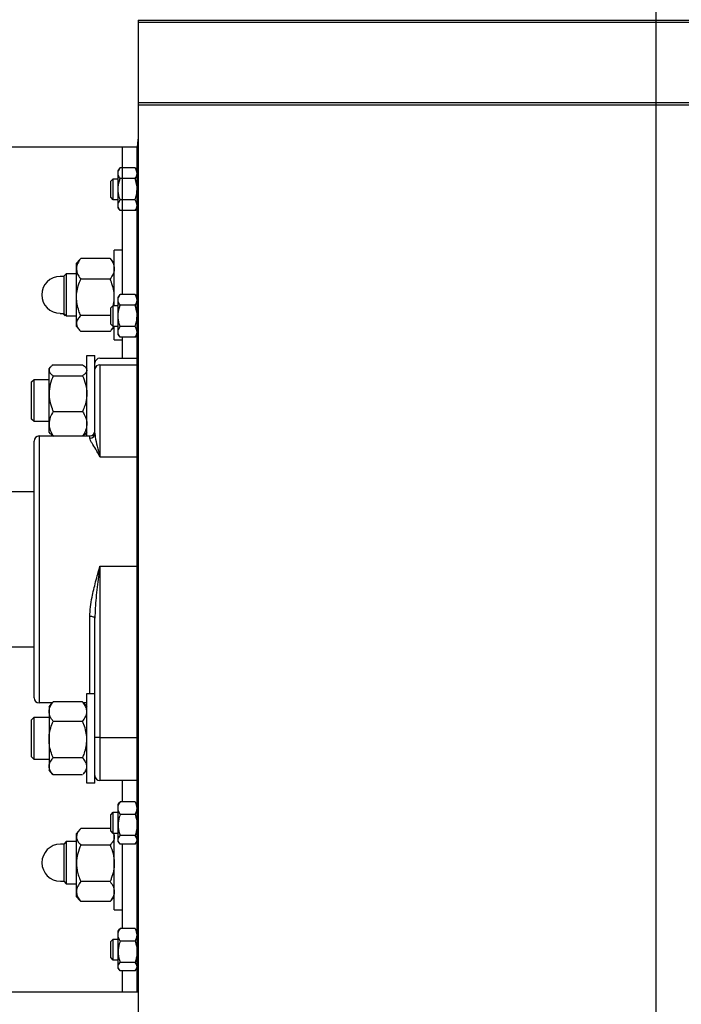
# Model space of a CAD drawing. Header units: inches. Extents: x 170 to 312, y 215 to 248.
# Tile 302 of 387: x 250.789 to 251.278, y 243.736 to 244.465. Entities that reach past the tile are written whole.
import ezdxf

# ---------------------------------------------------------------- set-up
doc = ezdxf.new("R2010")
doc.units = ezdxf.units.IN
doc.header["$LTSCALE"] = 0.25
doc.header["$MEASUREMENT"] = 0
doc.layers.add('ANNOTATIONS', color=1, linetype='Continuous')
doc.layers.add('STANDARD MOTOR LH', color=7, linetype='Continuous')
doc.styles.add('ARIAL', font='arial.ttf', dxfattribs={"height": 0.09375})
doc.dimstyles.new('STANDARD$0', dxfattribs={"dimtxt": 0.09375, "dimasz": 0.09375, "dimexe": 0.03125, "dimexo": 0.046875, "dimgap": 0.09, "dimtad": 0, "dimtih": 1, "dimtoh": 1, "dimdec": 4, "dimzin": 0, "dimdsep": 46, "dimtxsty": 'ARIAL', "dimcen": 0.09, "dimadec": 0, "dimazin": 0, "dimtfac": 1, "dimtdec": 4, "dimtofl": 0, "dimtmove": 0, "dimatfit": 1, "dimfxl": 1, "dimtolj": 1, "dimtzin": 0, "dimarcsym": 0})

# ---------------------------------------------------------------- blocks, each defined once
blk = doc.blocks.new('*D187')
at = {"layer": 'ANNOTATIONS', "color": 0, "lineweight": -2, "transparency": 16777216}
for p, q in [((250.47323, 244.13929), (250.47323, 244.8908)), ((251.25953, 243.29252), (251.25953, 244.8908)), ((250.56698, 244.85955), (250.57643, 244.85955)), ((251.16578, 244.85955), (251.14665, 244.85955))]:
    blk.add_line(p, q, dxfattribs=at)
at = {"layer": 'ANNOTATIONS', "color": 0, "transparency": 16777216}
for points in [[(250.56698, 244.87517), (250.56698, 244.84392), (250.47323, 244.85955)], [(251.16578, 244.87517), (251.16578, 244.84392), (251.25953, 244.85955)]]:
    blk.add_solid(points, dxfattribs=at)
at = {"layer": 'defpoints', "color": 0, "transparency": 16777216}
for p in [(250.47323, 244.85955), (250.47323, 244.09242), (251.25953, 243.24564)]:
    blk.add_point(p, dxfattribs=at)
at = {"layer": 'ANNOTATIONS', "color": 0, "transparency": 16777216, "insert": (250.86154, 244.85955), "char_height": 0.09375, "attachment_point": 5, "style": 'ARIAL'}
blk.add_mtext('\\A1;17 3/8"', dxfattribs=at)
blk = doc.blocks.new('*D188')
at = {"layer": 'ANNOTATIONS', "color": 0, "lineweight": -2, "transparency": 16777216}
for p, q in [((250.35848, 244.68225), (250.35848, 245.24248)), ((251.25953, 243.29252), (251.25953, 245.24248)), ((250.45223, 245.21123), (250.66676, 245.21123)), ((251.16578, 245.21123), (251.02896, 245.21123))]:
    blk.add_line(p, q, dxfattribs=at)
at = {"layer": 'ANNOTATIONS', "color": 0, "transparency": 16777216}
for points in [[(250.45223, 245.22686), (250.45223, 245.19561), (250.35848, 245.21123)], [(251.16578, 245.22686), (251.16578, 245.19561), (251.25953, 245.21123)]]:
    blk.add_solid(points, dxfattribs=at)
at = {"layer": 'defpoints', "color": 0, "transparency": 16777216}
for p in [(250.35848, 245.21123), (250.35848, 244.63538), (251.25953, 243.24564)]:
    blk.add_point(p, dxfattribs=at)
at = {"layer": 'ANNOTATIONS', "color": 0, "transparency": 16777216, "insert": (250.84786, 245.21123), "char_height": 0.09375, "attachment_point": 5, "style": 'ARIAL'}
blk.add_mtext('\\A1;20"', dxfattribs=at)

msp = doc.modelspace()

# ---------------------------------------------------------------- linework, layer by layer
at = {"layer": 'STANDARD MOTOR LH'}
for p, q in [((250.87634, 244.46439), (256.64197, 244.46439)), ((250.87634, 244.46439), (250.87634, 243.71292)), ((256.64197, 244.46279), (250.87634, 244.46279)), ((256.64197, 244.40337), (250.87634, 244.40337)), ((250.87634, 244.40189), (256.64197, 244.40189)), ((250.87634, 244.37064), (250.65181, 244.37064)), ((250.86465, 244.26143), (250.86465, 244.37064)), ((250.87559, 243.74564), (250.87559, 244.37064)), ((250.86147, 244.35306), (250.86303, 244.35518)), ((250.86147, 244.32572), (250.86147, 244.35306)), ((250.87403, 244.35518), (250.86303, 244.35518)), ((250.87403, 244.35518), (250.87559, 244.35306)), ((250.85606, 244.34534), (250.85792, 244.3472)), ((250.85606, 244.33344), (250.85606, 244.34534)), ((250.85792, 244.3472), (250.86147, 244.3472)), ((250.85792, 244.33158), (250.85792, 244.3472)), ((250.87403, 244.34728), (250.86303, 244.34728)), ((250.85792, 244.33158), (250.85606, 244.33344)), ((250.86147, 244.33158), (250.85792, 244.33158)), ((250.87403, 244.3315), (250.86303, 244.3315)), ((250.86303, 244.3236), (250.86147, 244.32572)), ((250.87403, 244.3236), (250.86303, 244.3236)), ((250.87559, 244.32572), (250.87403, 244.3236)), ((250.86465, 244.29445), (250.85872, 244.29445)), ((250.85872, 244.25345), (250.85872, 244.29445)), ((250.83292, 244.28726), (250.83072, 244.2847)), ((250.83072, 244.23783), (250.83072, 244.2847)), ((250.85559, 244.28825), (250.83384, 244.28825)), ((250.85872, 244.2847), (250.85652, 244.28726)), ((250.82314, 244.27689), (250.82128, 244.27503)), ((250.83072, 244.27689), (250.82314, 244.27689)), ((250.82314, 244.27689), (250.82314, 244.24564)), ((250.82128, 244.27494), (250.81876, 244.27494)), ((250.82128, 244.27503), (250.82128, 244.2475)), ((250.85559, 244.27296), (250.83384, 244.27296)), ((250.86147, 244.25931), (250.86303, 244.26143)), ((250.87403, 244.26143), (250.86303, 244.26143)), ((250.87403, 244.26143), (250.87559, 244.25931)), ((250.86147, 244.23197), (250.86147, 244.25931)), ((250.81876, 244.24759), (250.82128, 244.24759)), ((250.82239, 244.24564), (250.82053, 244.2475)), ((250.82128, 244.2475), (250.82314, 244.24564)), ((250.85606, 244.25159), (250.85792, 244.25345)), ((250.85606, 244.23969), (250.85606, 244.25159)), ((250.85792, 244.25345), (250.86147, 244.25345)), ((250.85792, 244.23783), (250.85792, 244.25345)), ((250.87403, 244.25353), (250.86303, 244.25353)), ((250.82314, 244.24564), (250.83072, 244.24564)), ((250.85606, 244.24598), (250.83384, 244.24598)), ((250.85792, 244.23783), (250.85606, 244.23969)), ((250.83072, 244.23783), (250.83292, 244.23527)), ((250.85559, 244.23428), (250.83384, 244.23428)), ((250.85652, 244.23527), (250.85872, 244.23783)), ((250.86147, 244.23783), (250.85792, 244.23783)), ((250.85872, 244.22808), (250.85872, 244.23783)), ((250.86303, 244.22985), (250.86147, 244.23197)), ((250.87403, 244.23775), (250.86303, 244.23775)), ((250.87559, 244.23197), (250.87403, 244.22985)), ((250.85872, 244.22808), (250.86465, 244.22808)), ((250.87403, 244.22985), (250.86303, 244.22985)), ((250.86465, 244.21439), (250.86465, 244.22985)), ((250.8384, 244.21633), (250.84434, 244.21633)), ((250.8384, 244.15689), (250.8384, 244.21633)), ((250.84434, 244.15894), (250.84434, 244.21633)), ((250.84809, 244.21439), (250.87559, 244.21439)), ((250.8104, 244.20658), (250.81139, 244.20772)), ((250.8104, 244.1597), (250.8104, 244.20658)), ((250.81353, 244.20956), (250.83528, 244.20956)), ((250.83742, 244.20772), (250.8384, 244.20658)), ((250.84809, 244.2095), (250.84809, 244.14143)), ((250.84809, 244.2095), (250.87559, 244.2095)), ((250.79747, 244.19691), (250.79933, 244.19877)), ((250.79747, 244.16938), (250.79747, 244.19691)), ((250.79933, 244.19877), (250.8104, 244.19877)), ((250.79933, 244.16752), (250.79933, 244.19877)), ((250.81353, 244.20142), (250.83528, 244.20142)), ((250.81353, 244.175), (250.83528, 244.175)), ((250.79933, 244.16752), (250.79747, 244.16938)), ((250.8104, 244.16752), (250.79933, 244.16752)), ((250.81139, 244.15857), (250.8104, 244.1597)), ((250.8384, 244.1597), (250.83742, 244.15857)), ((250.79934, 243.96314), (250.79934, 244.15314)), ((250.80309, 244.15689), (250.84059, 244.15689)), ((250.80309, 244.15689), (250.80309, 243.95939)), ((250.84059, 244.15526), (250.84059, 244.15689)), ((250.84809, 244.14143), (250.87559, 244.14143)), ((250.77997, 244.11576), (250.79934, 244.11576)), ((250.87634, 244.12064), (250.87559, 244.12064)), ((250.87559, 244.0972), (250.87634, 244.0972)), ((250.84809, 244.06058), (250.87559, 244.06058)), ((250.84809, 244.06058), (250.84809, 243.90189)), ((250.84059, 243.96633), (250.84059, 244.02333)), ((250.84434, 243.89995), (250.84434, 244.02201)), ((250.87634, 244.01908), (250.87559, 244.01908)), ((250.79934, 244.00052), (250.77997, 244.00052)), ((250.87634, 243.99564), (250.87559, 243.99564)), ((250.8384, 243.96633), (250.84434, 243.96633)), ((250.8384, 243.89995), (250.8384, 243.96633)), ((250.81283, 243.95939), (250.80309, 243.95939)), ((250.8104, 243.95658), (250.81307, 243.95967)), ((250.8104, 243.95658), (250.8104, 243.9097)), ((250.81353, 243.96018), (250.81312, 243.95963)), ((250.83528, 243.96018), (250.81353, 243.96018)), ((250.83528, 243.96018), (250.83569, 243.95963)), ((250.83574, 243.95967), (250.8384, 243.95658)), ((250.8384, 243.95939), (250.83598, 243.95939)), ((250.79747, 243.94691), (250.79933, 243.94877)), ((250.79933, 243.94877), (250.8104, 243.94877)), ((250.79933, 243.91752), (250.79933, 243.94877)), ((250.79747, 243.91938), (250.79747, 243.94691)), ((250.83528, 243.94574), (250.81353, 243.94574)), ((250.84809, 243.93391), (250.87559, 243.93391)), ((250.79933, 243.91752), (250.79747, 243.91938)), ((250.83528, 243.9187), (250.81353, 243.9187)), ((250.8104, 243.91752), (250.79933, 243.91752)), ((250.81307, 243.90661), (250.8104, 243.9097)), ((250.83528, 243.9061), (250.81353, 243.9061)), ((250.8384, 243.9097), (250.83574, 243.90661)), ((250.84434, 243.89995), (250.8384, 243.89995)), ((250.87559, 243.90189), (250.84809, 243.90189)), ((250.86465, 243.88643), (250.86465, 243.90189)), ((250.86147, 243.88431), (250.86245, 243.88564)), ((250.86147, 243.85697), (250.86147, 243.88431)), ((250.86303, 243.88632), (250.8626, 243.88552)), ((250.87403, 243.88632), (250.86303, 243.88632)), ((250.87403, 243.88632), (250.87446, 243.88552)), ((250.87461, 243.88564), (250.87559, 243.88431)), ((250.87559, 243.88236), (250.87634, 243.88236)), ((250.85606, 243.87659), (250.85792, 243.87845)), ((250.85606, 243.86469), (250.85606, 243.87659)), ((250.85792, 243.87845), (250.86147, 243.87845)), ((250.85792, 243.86283), (250.85792, 243.87845)), ((250.87403, 243.87686), (250.86303, 243.87686)), ((250.87559, 243.87845), (250.87634, 243.87845)), ((250.83313, 243.86563), (250.83072, 243.86283)), ((250.83072, 243.81595), (250.83072, 243.86283)), ((250.85606, 243.86641), (250.83384, 243.86641)), ((250.85792, 243.86283), (250.85606, 243.86469)), ((250.86147, 243.86283), (250.85792, 243.86283)), ((250.85872, 243.8062), (250.85872, 243.86283)), ((250.87403, 243.86118), (250.86303, 243.86118)), ((250.87634, 243.86283), (250.87559, 243.86283)), ((250.82134, 243.85486), (250.81882, 243.85486)), ((250.8232, 243.85681), (250.82134, 243.85495)), ((250.82134, 243.85495), (250.82134, 243.82742)), ((250.8232, 243.85681), (250.8232, 243.82556)), ((250.83077, 243.85681), (250.8232, 243.85681)), ((250.85559, 243.85425), (250.83384, 243.85425)), ((250.86245, 243.85564), (250.86147, 243.85697)), ((250.87403, 243.85497), (250.86303, 243.85497)), ((250.86465, 243.79268), (250.86465, 243.85485)), ((250.87559, 243.85697), (250.87461, 243.85564)), ((250.87634, 243.85892), (250.87559, 243.85892)), ((250.81882, 243.82752), (250.82134, 243.82752)), ((250.82134, 243.82742), (250.8232, 243.82556)), ((250.8232, 243.82556), (250.83077, 243.82556)), ((250.85559, 243.82723), (250.83384, 243.82723)), ((250.83072, 243.81595), (250.83313, 243.81316)), ((250.83309, 243.81322), (250.83384, 243.81237)), ((250.85559, 243.81237), (250.83384, 243.81237)), ((250.85635, 243.81322), (250.85559, 243.81237)), ((250.85631, 243.81316), (250.85872, 243.81595)), ((250.85872, 243.8062), (250.86465, 243.8062)), ((250.86147, 243.79056), (250.86245, 243.79189)), ((250.86147, 243.76322), (250.86147, 243.79056)), ((250.86303, 243.79257), (250.8626, 243.79177)), ((250.87403, 243.79257), (250.86303, 243.79257)), ((250.87403, 243.79257), (250.87446, 243.79177)), ((250.87461, 243.79189), (250.87559, 243.79056)), ((250.85606, 243.78284), (250.85792, 243.7847)), ((250.85606, 243.77094), (250.85606, 243.78284)), ((250.85792, 243.7847), (250.86147, 243.7847)), ((250.85792, 243.76908), (250.85792, 243.7847)), ((250.87403, 243.78311), (250.86303, 243.78311)), ((250.85792, 243.76908), (250.85606, 243.77094)), ((250.86147, 243.76908), (250.85792, 243.76908)), ((250.87403, 243.76743), (250.86303, 243.76743)), ((250.86245, 243.76189), (250.86147, 243.76322)), ((250.87403, 243.76122), (250.86303, 243.76122)), ((250.86465, 243.74564), (250.86465, 243.7611)), ((250.87559, 243.76322), (250.87461, 243.76189)), ((250.67642, 243.74564), (250.87634, 243.74564))]:
    msp.add_line(p, q, dxfattribs=at)
at = {"layer": 'STANDARD MOTOR LH', "flags": 128}
for points in [[(250.87634, 244.37745), (250.87607, 244.37607), (250.87559, 244.37064)], [(250.84434, 244.02201), (250.84427, 244.02227), (250.84406, 244.02252), (250.84371, 244.02274), (250.84324, 244.02294), (250.84268, 244.02311), (250.84203, 244.02323), (250.84132, 244.02331), (250.84059, 244.02333)]]:
    msp.add_lwpolyline(points, dxfattribs=at)
at = {"layer": 'STANDARD MOTOR LH'}
for centre, radius, start, end in [((250.81876, 244.26127), 0.01367, 90, 270), ((250.84809, 244.21064), 0.00375, 90, 180), ((250.84782, 244.20601), 0.00349, 85.55901, 174.73256), ((250.84059, 244.16064), 0.00375, 270, 0), ((250.80309, 244.15314), 0.00375, 90, 180), ((250.84062, 244.15898), 0.00372, 269.52577, 359.51779), ((250.80309, 243.96314), 0.00375, 180, 270), ((250.84715, 243.89585), 0.03807, 88.58994, 94.23705), ((250.84809, 243.90564), 0.00375, 180, 270), ((250.81882, 243.84119), 0.01367, 90, 270)]:
    msp.add_arc(centre, radius, start, end, dxfattribs=at)
for points, knots in [([(250.86147, 244.35123), (250.86171, 244.35241), (250.86199, 244.35375), (250.86291, 244.35502), (250.86303, 244.35518)], [0, 0, 0, 0, 0.8722285, 1, 1, 1, 1]), ([(250.86303, 244.34728), (250.86229, 244.3485), (250.86149, 244.3498), (250.86147, 244.35114), (250.86147, 244.35123)], [0, 0, 0, 0, 0.932064, 1, 1, 1, 1]), ([(250.87559, 244.35123), (250.87535, 244.35241), (250.87507, 244.35375), (250.87415, 244.35502), (250.87403, 244.35518)], [0, 0, 0, 0, 0.8722285, 1, 1, 1, 1]), ([(250.87403, 244.34728), (250.87477, 244.3485), (250.87557, 244.3498), (250.87559, 244.35114), (250.87559, 244.35123)], [0, 0, 0, 0, 0.932064, 1, 1, 1, 1]), ([(250.86147, 244.33939), (250.86148, 244.3399), (250.86154, 244.3426), (250.86236, 244.34519), (250.86303, 244.34728)], [0, 0, 0, 0, 0.189664, 1, 1, 1, 1]), ([(250.87559, 244.33939), (250.87558, 244.3399), (250.87552, 244.3426), (250.8747, 244.34519), (250.87403, 244.34728)], [0, 0, 0, 0, 0.189664, 1, 1, 1, 1]), ([(250.86303, 244.3315), (250.86279, 244.33216), (250.86189, 244.3347), (250.86165, 244.3374), (250.86147, 244.33939)], [0, 0, 0, 0, 0.2620915, 1, 1, 1, 1]), ([(250.87403, 244.3315), (250.87427, 244.33216), (250.87517, 244.3347), (250.87541, 244.3374), (250.87559, 244.33939)], [0, 0, 0, 0, 0.2620915, 1, 1, 1, 1]), ([(250.86147, 244.32755), (250.86171, 244.32873), (250.86199, 244.33007), (250.86291, 244.33134), (250.86303, 244.3315)], [0, 0, 0, 0, 0.872228, 1, 1, 1, 1]), ([(250.86303, 244.3236), (250.86229, 244.32482), (250.86149, 244.32612), (250.86147, 244.32746), (250.86147, 244.32755)], [0, 0, 0, 0, 0.9320645, 1, 1, 1, 1]), ([(250.87559, 244.32755), (250.87535, 244.32873), (250.87507, 244.33007), (250.87415, 244.33134), (250.87403, 244.3315)], [0, 0, 0, 0, 0.872228, 1, 1, 1, 1]), ([(250.87403, 244.3236), (250.87477, 244.32482), (250.87557, 244.32612), (250.87559, 244.32746), (250.87559, 244.32755)], [0, 0, 0, 0, 0.9320645, 1, 1, 1, 1]), ([(250.83384, 244.28825), (250.83302, 244.28706), (250.83135, 244.28464), (250.83072, 244.282), (250.83072, 244.28064), (250.83072, 244.28061)], [0, 0, 0, 0, 0.4843404, 0.9863256, 1, 1, 1, 1]), ([(250.83292, 244.28726), (250.83293, 244.28726), (250.83305, 244.28744), (250.83338, 244.28777), (250.83369, 244.28809), (250.83384, 244.28825)], [0, 0, 0, 0, 0.02656, 0.51313, 1, 1, 1, 1]), ([(250.85559, 244.28825), (250.85641, 244.28706), (250.85808, 244.28464), (250.85871, 244.282), (250.85872, 244.28064), (250.85872, 244.28061)], [0, 0, 0, 0, 0.48434, 0.986326, 1, 1, 1, 1]), ([(250.85651, 244.28726), (250.85651, 244.28726), (250.85628, 244.28761), (250.85593, 244.28793), (250.85559, 244.28825)], [0, 0, 0, 0, 0.0262912, 1, 1, 1, 1]), ([(250.83072, 244.28061), (250.83084, 244.27954), (250.83108, 244.27736), (250.83248, 244.27482), (250.83353, 244.27338), (250.83384, 244.27296)], [0, 0, 0, 0, 0.4062922, 0.8272698, 1, 1, 1, 1]), ([(250.85872, 244.28061), (250.8586, 244.27954), (250.85836, 244.27736), (250.85695, 244.27482), (250.8559, 244.27338), (250.85559, 244.27296)], [0, 0, 0, 0, 0.406292, 0.82727, 1, 1, 1, 1]), ([(250.83072, 244.25947), (250.83072, 244.25978), (250.83074, 244.2618), (250.83126, 244.26557), (250.83251, 244.26974), (250.83351, 244.27216), (250.83384, 244.27296)], [0, 0, 0, 0, 0.066532, 0.435283, 0.814551, 1, 1, 1, 1]), ([(250.85872, 244.25947), (250.85871, 244.25978), (250.85869, 244.2618), (250.85818, 244.26557), (250.85693, 244.26974), (250.85592, 244.27216), (250.85559, 244.27296)], [0, 0, 0, 0, 0.066532, 0.435283, 0.814551, 1, 1, 1, 1]), ([(250.86147, 244.25748), (250.86171, 244.25866), (250.86199, 244.26), (250.86291, 244.26127), (250.86303, 244.26143)], [0, 0, 0, 0, 0.8722285, 1, 1, 1, 1]), ([(250.87559, 244.25748), (250.87535, 244.25866), (250.87507, 244.26), (250.87415, 244.26127), (250.87403, 244.26143)], [0, 0, 0, 0, 0.8722285, 1, 1, 1, 1]), ([(250.83384, 244.24598), (250.83338, 244.24712), (250.83228, 244.24982), (250.83101, 244.25433), (250.83082, 244.25774), (250.83072, 244.25947)], [0, 0, 0, 0, 0.26546, 0.628076, 1, 1, 1, 1]), ([(250.858, 244.25345), (250.85808, 244.25374), (250.85863, 244.25569), (250.85868, 244.25773), (250.85872, 244.25947)], [0, 0, 0, 0, 0.14599, 1, 1, 1, 1]), ([(250.86303, 244.25353), (250.86229, 244.25475), (250.86149, 244.25605), (250.86147, 244.25739), (250.86147, 244.25748)], [0, 0, 0, 0, 0.932064, 1, 1, 1, 1]), ([(250.87403, 244.25353), (250.87477, 244.25475), (250.87557, 244.25605), (250.87559, 244.25739), (250.87559, 244.25748)], [0, 0, 0, 0, 0.932064, 1, 1, 1, 1]), ([(250.86147, 244.24564), (250.86148, 244.24615), (250.86154, 244.24885), (250.86236, 244.25144), (250.86303, 244.25353)], [0, 0, 0, 0, 0.189664, 1, 1, 1, 1]), ([(250.87559, 244.24564), (250.87558, 244.24615), (250.87552, 244.24885), (250.8747, 244.25144), (250.87403, 244.25353)], [0, 0, 0, 0, 0.189664, 1, 1, 1, 1]), ([(250.83384, 244.24598), (250.83302, 244.24507), (250.83135, 244.24322), (250.83072, 244.24119), (250.83072, 244.24016), (250.83072, 244.24013)], [0, 0, 0, 0, 0.48434, 0.986326, 1, 1, 1, 1]), ([(250.83072, 244.24013), (250.83084, 244.23931), (250.83108, 244.23764), (250.83248, 244.23571), (250.83353, 244.2346), (250.83384, 244.23428)], [0, 0, 0, 0, 0.406292, 0.82727, 1, 1, 1, 1]), ([(250.86303, 244.23775), (250.86279, 244.23841), (250.86189, 244.24095), (250.86165, 244.24365), (250.86147, 244.24564)], [0, 0, 0, 0, 0.2620915, 1, 1, 1, 1]), ([(250.87403, 244.23775), (250.87427, 244.23841), (250.87517, 244.24095), (250.87541, 244.24365), (250.87559, 244.24564)], [0, 0, 0, 0, 0.2620915, 1, 1, 1, 1]), ([(250.85817, 244.23783), (250.85816, 244.23778), (250.85796, 244.23689), (250.85693, 244.23571), (250.85589, 244.2346), (250.85559, 244.23428)], [0, 0, 0, 0, 0.0374826, 0.7199702, 1, 1, 1, 1]), ([(250.86147, 244.2338), (250.86171, 244.23498), (250.86199, 244.23632), (250.86291, 244.23759), (250.86303, 244.23775)], [0, 0, 0, 0, 0.872228, 1, 1, 1, 1]), ([(250.86303, 244.22985), (250.86229, 244.23107), (250.86149, 244.23237), (250.86147, 244.23371), (250.86147, 244.2338)], [0, 0, 0, 0, 0.9320645, 1, 1, 1, 1]), ([(250.87559, 244.2338), (250.87535, 244.23498), (250.87507, 244.23632), (250.87415, 244.23759), (250.87403, 244.23775)], [0, 0, 0, 0, 0.872228, 1, 1, 1, 1]), ([(250.87403, 244.22985), (250.87477, 244.23107), (250.87557, 244.23237), (250.87559, 244.23371), (250.87559, 244.2338)], [0, 0, 0, 0, 0.9320645, 1, 1, 1, 1]), ([(250.81353, 244.20956), (250.81307, 244.20922), (250.81197, 244.2084), (250.8107, 244.20704), (250.8105, 244.20601), (250.8104, 244.20549)], [0, 0, 0, 0, 0.26546, 0.628076, 1, 1, 1, 1]), ([(250.8104, 244.20549), (250.81041, 244.2054), (250.81043, 244.20479), (250.81094, 244.20365), (250.81219, 244.20239), (250.8132, 244.20166), (250.81353, 244.20142)], [0, 0, 0, 0, 0.066532, 0.435283, 0.814551, 1, 1, 1, 1]), ([(250.83528, 244.20956), (250.83574, 244.20922), (250.83684, 244.2084), (250.83811, 244.20704), (250.8383, 244.20601), (250.8384, 244.20549)], [0, 0, 0, 0, 0.26546, 0.628076, 1, 1, 1, 1]), ([(250.8384, 244.20549), (250.8384, 244.2054), (250.83838, 244.20479), (250.83787, 244.20365), (250.83662, 244.20239), (250.83561, 244.20166), (250.83528, 244.20142)], [0, 0, 0, 0, 0.0665323, 0.4352826, 0.8145508, 1, 1, 1, 1]), ([(250.81353, 244.20142), (250.81271, 244.19937), (250.81104, 244.19518), (250.81041, 244.19062), (250.8104, 244.18827), (250.8104, 244.18821)], [0, 0, 0, 0, 0.4843404, 0.9863256, 1, 1, 1, 1]), ([(250.83528, 244.20142), (250.8361, 244.19937), (250.83777, 244.19518), (250.8384, 244.19062), (250.8384, 244.18827), (250.8384, 244.18821)], [0, 0, 0, 0, 0.48434, 0.986326, 1, 1, 1, 1]), ([(250.8104, 244.18821), (250.81052, 244.18636), (250.81077, 244.1826), (250.81217, 244.17822), (250.81322, 244.17573), (250.81353, 244.175)], [0, 0, 0, 0, 0.406292, 0.82727, 1, 1, 1, 1]), ([(250.8384, 244.18821), (250.83836, 244.18698), (250.83828, 244.18513), (250.83785, 244.18271), (250.83726, 244.18024), (250.83653, 244.17804), (250.83575, 244.17609), (250.83544, 244.17536), (250.83528, 244.175)], [0, 0, 0, 0, 0.269885, 0.40643, 0.539769, 0.827388, 0.913668, 1, 1, 1, 1]), ([(250.81353, 244.175), (250.81271, 244.17358), (250.81104, 244.17068), (250.81041, 244.16752), (250.8104, 244.1659), (250.8104, 244.16586)], [0, 0, 0, 0, 0.48434, 0.986326, 1, 1, 1, 1]), ([(250.83528, 244.175), (250.8361, 244.17358), (250.83777, 244.17068), (250.8384, 244.16752), (250.8384, 244.1659), (250.8384, 244.16586)], [0, 0, 0, 0, 0.48434, 0.986326, 1, 1, 1, 1]), ([(250.8104, 244.16586), (250.81052, 244.16458), (250.81077, 244.16197), (250.81217, 244.15895), (250.81322, 244.15722), (250.81353, 244.15672)], [0, 0, 0, 0, 0.406292, 0.82727, 1, 1, 1, 1]), ([(250.8384, 244.16586), (250.83829, 244.16458), (250.83804, 244.16197), (250.83664, 244.15895), (250.83559, 244.15722), (250.83528, 244.15672)], [0, 0, 0, 0, 0.406292, 0.82727, 1, 1, 1, 1]), ([(250.81143, 244.1586), (250.81177, 244.15821), (250.81234, 244.15757), (250.81319, 244.15696), (250.81353, 244.15672)], [0, 0, 0, 0, 0.606737, 1, 1, 1, 1]), ([(250.83738, 244.1586), (250.83703, 244.15821), (250.83647, 244.15757), (250.83562, 244.15696), (250.83528, 244.15672)], [0, 0, 0, 0, 0.606737, 1, 1, 1, 1]), ([(250.84809, 244.14143), (250.84808, 244.14145), (250.84701, 244.1435), (250.84486, 244.14724), (250.84245, 244.1511), (250.84092, 244.15373), (250.8407, 244.15474), (250.84059, 244.15526)], [0, 0, 0, 0, 0.002539, 0.306039, 0.613757, 0.80561, 1, 1, 1, 1]), ([(250.84434, 244.15894), (250.8444, 244.15801), (250.84458, 244.15515), (250.846, 244.14949), (250.84738, 244.14426), (250.84809, 244.14145), (250.84809, 244.14143)], [0, 0, 0, 0, 0.192803, 0.593487, 0.997416, 1, 1, 1, 1]), ([(250.84059, 244.02333), (250.8407, 244.02567), (250.84091, 244.03039), (250.84243, 244.03896), (250.84484, 244.04901), (250.847, 244.05668), (250.84808, 244.06055), (250.84809, 244.06058)], [0, 0, 0, 0, 0.191567, 0.386244, 0.689533, 0.997461, 1, 1, 1, 1]), ([(250.84809, 244.06058), (250.84809, 244.06054), (250.84739, 244.05536), (250.846, 244.04497), (250.84458, 244.03212), (250.8444, 244.02448), (250.84434, 244.02201)], [0, 0, 0, 0, 0.002584, 0.403528, 0.807197, 1, 1, 1, 1]), ([(250.8104, 243.95296), (250.81045, 243.95363), (250.81053, 243.95465), (250.81096, 243.95597), (250.81155, 243.95732), (250.81228, 243.95852), (250.81306, 243.95959), (250.81337, 243.95999), (250.81353, 243.96018)], [0, 0, 0, 0, 0.269885, 0.40643, 0.539769, 0.827388, 0.913668, 1, 1, 1, 1]), ([(250.8384, 243.95296), (250.83829, 243.95397), (250.83804, 243.95603), (250.83664, 243.95842), (250.83559, 243.95979), (250.83528, 243.96018)], [0, 0, 0, 0, 0.406292, 0.82727, 1, 1, 1, 1]), ([(250.81353, 243.94574), (250.81271, 243.94686), (250.81104, 243.94915), (250.81041, 243.95165), (250.8104, 243.95293), (250.8104, 243.95296)], [0, 0, 0, 0, 0.48434, 0.986326, 1, 1, 1, 1]), ([(250.83528, 243.94574), (250.8361, 243.94686), (250.83777, 243.94915), (250.8384, 243.95165), (250.8384, 243.95293), (250.8384, 243.95296)], [0, 0, 0, 0, 0.4843404, 0.9863256, 1, 1, 1, 1]), ([(250.8104, 243.93222), (250.81041, 243.93253), (250.81043, 243.93456), (250.81094, 243.93834), (250.81219, 243.94252), (250.8132, 243.94494), (250.81353, 243.94574)], [0, 0, 0, 0, 0.066532, 0.435283, 0.814551, 1, 1, 1, 1]), ([(250.8384, 243.93222), (250.8384, 243.93253), (250.83838, 243.93456), (250.83787, 243.93834), (250.83662, 243.94252), (250.83561, 243.94494), (250.83528, 243.94574)], [0, 0, 0, 0, 0.066532, 0.435283, 0.814551, 1, 1, 1, 1]), ([(250.81353, 243.9187), (250.81307, 243.91984), (250.81197, 243.92255), (250.8107, 243.92707), (250.8105, 243.93049), (250.8104, 243.93222)], [0, 0, 0, 0, 0.26546, 0.628076, 1, 1, 1, 1]), ([(250.83528, 243.9187), (250.83574, 243.91984), (250.83684, 243.92255), (250.83811, 243.92707), (250.8383, 243.93049), (250.8384, 243.93222)], [0, 0, 0, 0, 0.26546, 0.628076, 1, 1, 1, 1]), ([(250.8104, 243.9124), (250.81052, 243.91328), (250.81077, 243.91508), (250.81217, 243.91716), (250.81322, 243.91835), (250.81353, 243.9187)], [0, 0, 0, 0, 0.406292, 0.82727, 1, 1, 1, 1]), ([(250.8384, 243.9124), (250.83829, 243.91328), (250.83804, 243.91508), (250.83664, 243.91716), (250.83559, 243.91835), (250.83528, 243.9187)], [0, 0, 0, 0, 0.406292, 0.82727, 1, 1, 1, 1]), ([(250.81353, 243.9061), (250.81271, 243.90708), (250.81104, 243.90907), (250.81041, 243.91125), (250.8104, 243.91237), (250.8104, 243.9124)], [0, 0, 0, 0, 0.48434, 0.986326, 1, 1, 1, 1]), ([(250.83569, 243.90666), (250.83635, 243.90745), (250.83786, 243.90927), (250.8384, 243.91125), (250.8384, 243.91237), (250.8384, 243.9124)], [0, 0, 0, 0, 0.4328987, 0.9849615, 1, 1, 1, 1]), ([(250.86147, 243.88159), (250.86171, 243.883), (250.86199, 243.88461), (250.86291, 243.88612), (250.86303, 243.88632)], [0, 0, 0, 0, 0.872228, 1, 1, 1, 1]), ([(250.87559, 243.88159), (250.87535, 243.883), (250.87507, 243.88461), (250.87415, 243.88612), (250.87403, 243.88632)], [0, 0, 0, 0, 0.8722285, 1, 1, 1, 1]), ([(250.86303, 243.87686), (250.86229, 243.87831), (250.86149, 243.87987), (250.86147, 243.88148), (250.86147, 243.88159)], [0, 0, 0, 0, 0.932064, 1, 1, 1, 1]), ([(250.86303, 243.87686), (250.86279, 243.8762), (250.86189, 243.87368), (250.86165, 243.871), (250.86147, 243.86902)], [0, 0, 0, 0, 0.2620915, 1, 1, 1, 1]), ([(250.87403, 243.87686), (250.87477, 243.87831), (250.87557, 243.87987), (250.87559, 243.88148), (250.87559, 243.88159)], [0, 0, 0, 0, 0.9320645, 1, 1, 1, 1]), ([(250.87403, 243.87686), (250.87427, 243.8762), (250.87517, 243.87368), (250.87541, 243.871), (250.87559, 243.86902)], [0, 0, 0, 0, 0.262092, 1, 1, 1, 1]), ([(250.86147, 243.86902), (250.86148, 243.86851), (250.86154, 243.86584), (250.86236, 243.86327), (250.86303, 243.86118)], [0, 0, 0, 0, 0.1896638, 1, 1, 1, 1]), ([(250.87559, 243.86902), (250.87558, 243.86851), (250.87552, 243.86584), (250.8747, 243.86327), (250.87403, 243.86118)], [0, 0, 0, 0, 0.189664, 1, 1, 1, 1]), ([(250.83384, 243.86641), (250.83338, 243.86589), (250.83228, 243.86468), (250.83101, 243.86265), (250.83082, 243.86111), (250.83072, 243.86033)], [0, 0, 0, 0, 0.26546, 0.628076, 1, 1, 1, 1]), ([(250.85813, 243.86283), (250.85816, 243.86277), (250.85865, 243.86196), (250.85869, 243.86111), (250.85872, 243.86033)], [0, 0, 0, 0, 0.071738, 1, 1, 1, 1]), ([(250.86147, 243.85807), (250.86171, 243.859), (250.86199, 243.86006), (250.86291, 243.86106), (250.86303, 243.86118)], [0, 0, 0, 0, 0.8722285, 1, 1, 1, 1]), ([(250.87559, 243.85807), (250.87535, 243.859), (250.87507, 243.86006), (250.87415, 243.86106), (250.87403, 243.86118)], [0, 0, 0, 0, 0.872228, 1, 1, 1, 1]), ([(250.83072, 243.86033), (250.83072, 243.86019), (250.83074, 243.85928), (250.83126, 243.85758), (250.83251, 243.8557), (250.83351, 243.85461), (250.83384, 243.85425)], [0, 0, 0, 0, 0.066532, 0.435283, 0.814551, 1, 1, 1, 1]), ([(250.83384, 243.85425), (250.83302, 243.85215), (250.83135, 243.84787), (250.83072, 243.8432), (250.83072, 243.8408), (250.83072, 243.84074)], [0, 0, 0, 0, 0.4843404, 0.9863256, 1, 1, 1, 1]), ([(250.85872, 243.86033), (250.85871, 243.86019), (250.85869, 243.85928), (250.85818, 243.85758), (250.85693, 243.8557), (250.85592, 243.85461), (250.85559, 243.85425)], [0, 0, 0, 0, 0.066532, 0.435283, 0.814551, 1, 1, 1, 1]), ([(250.85559, 243.85425), (250.85641, 243.85215), (250.85808, 243.84787), (250.85871, 243.8432), (250.85872, 243.8408), (250.85872, 243.84074)], [0, 0, 0, 0, 0.4843404, 0.9863256, 1, 1, 1, 1]), ([(250.86303, 243.85497), (250.86229, 243.85592), (250.86149, 243.85694), (250.86147, 243.858), (250.86147, 243.85807)], [0, 0, 0, 0, 0.9320645, 1, 1, 1, 1]), ([(250.87403, 243.85497), (250.87477, 243.85592), (250.87557, 243.85694), (250.87559, 243.858), (250.87559, 243.85807)], [0, 0, 0, 0, 0.932064, 1, 1, 1, 1]), ([(250.83072, 243.84074), (250.83077, 243.83948), (250.83084, 243.83759), (250.83128, 243.83511), (250.83186, 243.83258), (250.8326, 243.83034), (250.83337, 243.82834), (250.83369, 243.8276), (250.83384, 243.82723)], [0, 0, 0, 0, 0.269885, 0.40643, 0.539769, 0.827388, 0.913668, 1, 1, 1, 1]), ([(250.85872, 243.84074), (250.8586, 243.83885), (250.85836, 243.835), (250.85695, 243.83052), (250.8559, 243.82797), (250.85559, 243.82723)], [0, 0, 0, 0, 0.4062922, 0.8272698, 1, 1, 1, 1]), ([(250.83384, 243.82723), (250.83302, 243.82607), (250.83135, 243.82372), (250.83072, 243.82115), (250.83072, 243.81984), (250.83072, 243.8198)], [0, 0, 0, 0, 0.4843404, 0.9863256, 1, 1, 1, 1]), ([(250.85559, 243.82723), (250.85641, 243.82607), (250.85808, 243.82372), (250.85871, 243.82115), (250.85872, 243.81984), (250.85872, 243.8198)], [0, 0, 0, 0, 0.4843404, 0.9863256, 1, 1, 1, 1]), ([(250.83072, 243.8198), (250.83084, 243.81876), (250.83108, 243.81664), (250.83248, 243.81418), (250.83353, 243.81278), (250.83384, 243.81237)], [0, 0, 0, 0, 0.4062922, 0.8272698, 1, 1, 1, 1]), ([(250.85872, 243.8198), (250.8586, 243.81876), (250.85836, 243.81664), (250.85695, 243.81418), (250.8559, 243.81278), (250.85559, 243.81237)], [0, 0, 0, 0, 0.406292, 0.82727, 1, 1, 1, 1]), ([(250.86147, 243.78784), (250.86171, 243.78925), (250.86199, 243.79086), (250.86291, 243.79237), (250.86303, 243.79257)], [0, 0, 0, 0, 0.872228, 1, 1, 1, 1]), ([(250.86303, 243.78311), (250.86229, 243.78456), (250.86149, 243.78612), (250.86147, 243.78773), (250.86147, 243.78784)], [0, 0, 0, 0, 0.932064, 1, 1, 1, 1]), ([(250.87559, 243.78784), (250.87535, 243.78925), (250.87507, 243.79086), (250.87415, 243.79237), (250.87403, 243.79257)], [0, 0, 0, 0, 0.8722285, 1, 1, 1, 1]), ([(250.87403, 243.78311), (250.87477, 243.78456), (250.87557, 243.78612), (250.87559, 243.78773), (250.87559, 243.78784)], [0, 0, 0, 0, 0.9320645, 1, 1, 1, 1]), ([(250.86303, 243.78311), (250.86279, 243.78245), (250.86189, 243.77993), (250.86165, 243.77725), (250.86147, 243.77527)], [0, 0, 0, 0, 0.262092, 1, 1, 1, 1]), ([(250.87403, 243.78311), (250.87427, 243.78245), (250.87517, 243.77993), (250.87541, 243.77725), (250.87559, 243.77527)], [0, 0, 0, 0, 0.262092, 1, 1, 1, 1]), ([(250.86147, 243.77527), (250.86148, 243.77476), (250.86154, 243.77209), (250.86236, 243.76952), (250.86303, 243.76743)], [0, 0, 0, 0, 0.1896638, 1, 1, 1, 1]), ([(250.87559, 243.77527), (250.87558, 243.77476), (250.87552, 243.77209), (250.8747, 243.76952), (250.87403, 243.76743)], [0, 0, 0, 0, 0.189664, 1, 1, 1, 1]), ([(250.86147, 243.76432), (250.86171, 243.76525), (250.86199, 243.76631), (250.86291, 243.76731), (250.86303, 243.76743)], [0, 0, 0, 0, 0.8722285, 1, 1, 1, 1]), ([(250.87559, 243.76432), (250.87535, 243.76525), (250.87507, 243.76631), (250.87415, 243.76731), (250.87403, 243.76743)], [0, 0, 0, 0, 0.872228, 1, 1, 1, 1]), ([(250.86303, 243.76122), (250.86229, 243.76217), (250.86149, 243.76319), (250.86147, 243.76425), (250.86147, 243.76432)], [0, 0, 0, 0, 0.9320645, 1, 1, 1, 1]), ([(250.87403, 243.76122), (250.87477, 243.76217), (250.87557, 243.76319), (250.87559, 243.76425), (250.87559, 243.76432)], [0, 0, 0, 0, 0.932064, 1, 1, 1, 1])]:
    msp.add_open_spline(points, degree=3, knots=knots, dxfattribs=at)

# ---------------------------------------------------------------- dimensions: what is measured, and where the dimension line sits
at = {"layer": 'ANNOTATIONS'}
for base, p2, text, picture, middle in [((250.35848, 245.21123), (250.35848, 244.63538), '20"', '*D188', (250.84786, 245.21123)), ((250.47323, 244.85955), (250.47323, 244.09242), '17 3/8"', '*D187', (250.86154, 244.85955))]:
    dim = msp.add_linear_dim(base=base, p1=(251.25953, 243.24564), p2=p2, text=text, dimstyle='STANDARD$0', dxfattribs=at)
    dim.commit()
    dim.dimension.update_dxf_attribs({"geometry": picture, "text_midpoint": middle, "dimtype": 160})

doc.saveas('drawing.dxf')
